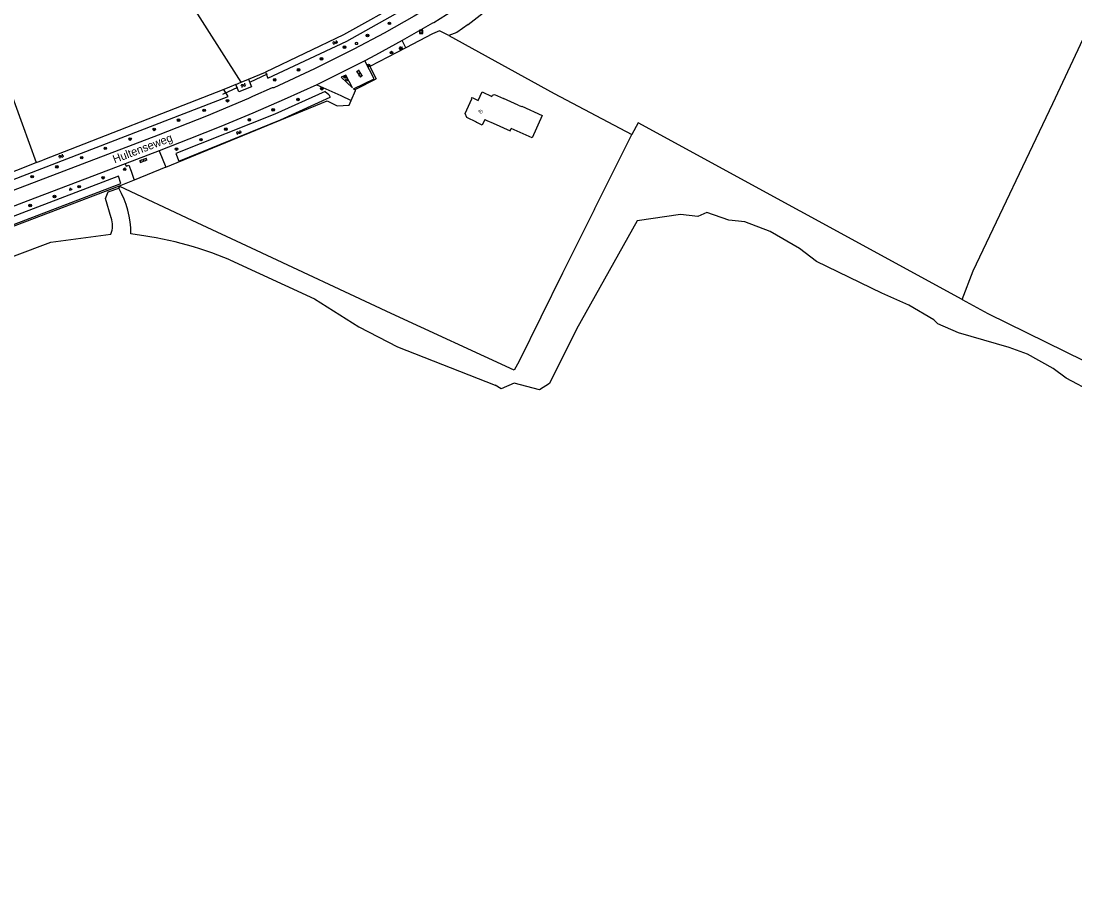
# Model space of a CAD drawing. Extents: x 124000 to 129000, y 395500 to 397503.
# Drawn here: x 125492.4 to 125816.2, y 396181.7 to 396446.6 of the extents above; entities that cross this region are included whole.
import ezdxf

# ---------------------------------------------------------------- set-up
doc = ezdxf.new("R2010")
doc.units = 0
for name, color, linetype in [('gg-afsc-draadraster', 7, 'Continuous'), ('gg-afsc-hekwerk', 7, 'Continuous'), ('gg-afsc-lijn draadraster', 7, 'Continuous'), ('gg-anno-huisnummerreeks BGT', 7, 'Continuous'), ('gg-anno-openbare ruimte label', 7, 'Continuous'), ('gg-bbg-hoofdgebouw', 7, 'Continuous'), ('gg-knt-bronhoudergrens', 7, 'Continuous'), ('gg-knt-verharding', 7, 'Continuous'), ('gg-kntw-bovenkant insteek waterloop', 7, 'Continuous'), ('gg-kwrk-duiker nz buis', 7, 'Continuous'), ('gt-grn-groengrens', 7, 'Continuous'), ('gt-grn-vlakafsluiter', 7, 'Continuous'), ('gt-symb-boom', 7, 'Continuous'), ('gt-symb-brandkraan', 7, 'Continuous'), ('gt-symb-groenvak', 7, 'Continuous'), ('gt-symb-klinker verharding', 7, 'Continuous'), ('gt-symb-lichtmast', 7, 'Continuous'), ('gt-symb-rioolschacht', 7, 'Continuous'), ('gt-symb-watersymbool', 7, 'Continuous'), ('gx-grn-maaiveld', 7, 'Continuous')]:
    doc.layers.add(name, color=color, linetype=linetype)

# ---------------------------------------------------------------- blocks, each defined once
blk = doc.blocks.new('gt0-BOOM')
at = {"layer": 'gt-symb-boom'}
for radius in [0.4, 0.2]:
    blk.add_circle((0, 0), radius, dxfattribs=at)
blk = doc.blocks.new('gt0-WA')
at = {"layer": 'gt-symb-watersymbool'}
for centre, start, end in [((-0.32, 0.02), 28.0725, 151.9275), ((0.43, 0.42), 208.0725, 331.9275), ((-0.32, -0.43), 28.0725, 151.9275), ((0.43, -0.03), 208.0725, 331.9275)]:
    blk.add_arc(centre, 0.425, start, end, dxfattribs=at)
blk = doc.blocks.new('gt0-GRVAK')
at = {"layer": 'gt-symb-groenvak'}
for p, q in [((-0.11, 0.19), (-0.23, 0.24)), ((-0.18, 0.15), (0.09, 0.15)), ((-0.09, 0.21), (-0.16, 0.32)), ((-0.05, 0.21), (-0.05, 0.39)), ((0, 0.21), (0.06, 0.32)), ((0.01, 0.19), (0.13, 0.24)), ((0.26, -0.05), (0.2, 0.06)), ((0.3, -0.05), (0.3, 0.13)), ((0.35, -0.05), (0.41, 0.06)), ((-0.25, -0.23), (-0.36, -0.18)), ((-0.32, -0.26), (-0.05, -0.26)), ((-0.23, -0.21), (-0.29, -0.09)), ((-0.18, -0.2), (-0.18, -0.02)), ((-0.14, -0.21), (-0.07, -0.09)), ((-0.12, -0.23), (0, -0.18)), ((0.24, -0.07), (0.12, -0.02)), ((0.17, -0.11), (0.44, -0.11)), ((0.37, -0.07), (0.49, -0.02))]:
    blk.add_line(p, q, dxfattribs=at)
blk = doc.blocks.new('gt0-BR')
at = {"layer": 'gt-symb-brandkraan'}
for centre, radius, start, end in [((-0.24, 0), 0.206, 107.5669, 252.4331), ((0.6, -2.66), 3, 106.892, 107.5669), ((0, -0.69), 0.938, 73.108, 106.892), ((-0.6, -2.66), 3, 72.4331, 73.108), ((0.24, 0), 0.206, 287.567, 72.4331), ((0.6, 2.66), 3, 252.4331, 253.108), ((0, 0.69), 0.938, 253.108, 286.8921), ((-0.6, 2.66), 3, 286.8921, 287.567)]:
    blk.add_arc(centre, radius, start, end, dxfattribs=at)
blk = doc.blocks.new('gt0-KL1')
at = {"layer": 'gt-symb-klinker verharding'}
for p, q in [((-1.15, 0.3), (1.15, 0.3)), ((-1, -0.3), (-1, 0.3)), ((-0.5, 0.3), (-0.5, 0.45)), ((0, -0.3), (0, 0.3)), ((0.5, 0.3), (0.5, 0.45)), ((1, -0.3), (1, 0.3)), ((-1.15, -0.3), (1.15, -0.3)), ((-0.5, -0.45), (-0.5, -0.3)), ((0.5, -0.45), (0.5, -0.3))]:
    blk.add_line(p, q, dxfattribs=at)
blk = doc.blocks.new('gt0-LMAST')
at = {"layer": 'gt-symb-lichtmast'}
for p, q in [((-0.18, 0.17), (-0.45, 0.44)), ((-0.01, 0.25), (-0.01, 0.62)), ((0.17, 0.17), (0.44, 0.44)), ((-0.26, 0), (-0.63, 0)), ((-0.18, -0.18), (-0.45, -0.45)), ((-0.01, -0.25), (-0.01, -0.63)), ((0.44, -0.45), (0.17, -0.18)), ((0.24, 0), (0.62, 0))]:
    blk.add_line(p, q, dxfattribs=at)
blk.add_circle((-0.01, 0), 0.25, dxfattribs=at)
blk = doc.blocks.new('gt0-RS')
at = {"layer": 'gt-symb-rioolschacht'}
blk.add_lwpolyline([(-0.5, -0.5), (0.5, -0.5), (0.5, 0.5), (-0.5, 0.5)], close=True, dxfattribs=at)
blk.add_circle((0, 0), 0.375, dxfattribs=at)

msp = doc.modelspace()

# ---------------------------------------------------------------- linework, layer by layer
at = {"layer": 'gg-afsc-draadraster'}
msp.add_line((125656.22, 396424.3), (125680.03, 396411.7), dxfattribs=at)
at = {"layer": 'gg-afsc-hekwerk'}
for p, q in [((125623.79, 396442.16), (125620.99, 396443.59)), ((125623.79, 396442.16), (125620.99, 396443.59)), ((125623.79, 396442.16), (125656.22, 396424.3)), ((125623.79, 396442.16), (125656.22, 396424.3)), ((125593.8, 396422.22), (125595.11, 396425.24)), ((125593.8, 396422.22), (125595.11, 396425.24)), ((125536.86, 396401.72), (125527.15, 396397.74)), ((125536.86, 396401.72), (125527.15, 396397.74)), ((125527.15, 396397.74), (125522.53, 396395.86)), ((125522.53, 396395.86), (125522.71, 396395.78))]:
    msp.add_line(p, q, dxfattribs=at)
for points in [[(125620.99, 396443.59), (125618.84, 396442.65), (125610.64, 396438.39)], [(125620.99, 396443.59), (125618.84, 396442.65), (125610.64, 396438.39)], [(125629.82, 396445.54), (125626.28, 396443.04), (125623.79, 396442.16)], [(125629.82, 396445.54), (125626.28, 396443.04), (125623.79, 396442.16)], [(125610.64, 396438.39), (125599.51, 396432.6), (125601.51, 396428.84)], [(125610.64, 396438.39), (125599.51, 396432.6), (125601.51, 396428.84)], [(125595.11, 396425.24), (125595.3, 396425.68), (125601.51, 396428.84)], [(125595.11, 396425.24), (125595.3, 396425.68), (125601.51, 396428.84)], [(125536.86, 396401.72), (125586.47, 396422.06), (125589.47, 396420.57), (125591.32, 396420.69), (125593.18, 396420.8), (125593.8, 396422.22)], [(125536.86, 396401.72), (125586.47, 396422.06), (125589.47, 396420.57), (125591.32, 396420.69), (125593.18, 396420.8), (125593.8, 396422.22)], [(125522.53, 396395.86), (125323.08, 396320.05), (125317.12, 396305.83), (125373.18, 396151.15), (125377.47, 396142.84), (125410.13, 396052.73), (125411.5, 396046.76), (125411.55, 396044.93)], [(125668.62, 396388.78), (125658.77, 396369.07), (125645.42, 396342.1), (125643.91, 396339.34), (125606.07, 396356.69), (125563.15, 396376.8), (125544.97, 396385.34), (125522.71, 396395.78)]]:
    msp.add_lwpolyline(points, dxfattribs=at)
at = {"layer": 'gg-afsc-lijn draadraster'}
msp.add_line((125656.22, 396424.3), (125680.03, 396411.7), dxfattribs=at)
at = {"layer": 'gg-bbg-hoofdgebouw'}
for p, q in [((125645.19, 396420.8), (125640.62, 396422.85)), ((125634.85, 396416.37), (125635.54, 396416.05)), ((125635.54, 396416.05), (125637.44, 396415.19))]:
    msp.add_line(p, q, dxfattribs=at)
for points in [[(125634.85, 396416.37), (125634.06, 396414.65), (125632.24, 396415.48), (125632.29, 396415.57), (125629.34, 396416.92), (125628.86, 396418.21), (125630.94, 396422.72), (125630.84, 396422.77), (125630.99, 396423.09), (125632.85, 396422.23), (125634.03, 396424.82), (125637.09, 396423.41), (125637.27, 396423.83), (125637.89, 396424.05), (125640.62, 396422.85)], [(125645.19, 396420.8), (125646.19, 396420.35), (125646.24, 396420.44), (125652.53, 396417.59), (125649.4, 396410.69), (125643, 396413.59)], [(125637.44, 396415.19), (125642.66, 396412.82), (125643, 396413.59)]]:
    msp.add_lwpolyline(points, dxfattribs=at)
at = {"layer": 'gg-knt-bronhoudergrens'}
for points in [[(125560, 396427.78), (125511.55, 396503.95), (125462.66, 396498.31), (125486.28, 396432.88), (125497.06, 396403.1)], [(125784.98, 396369.87), (125809.48, 396421.22), (125829.63, 396464.39)]]:
    msp.add_lwpolyline(points, dxfattribs=at)
at = {"layer": 'gg-knt-verharding'}
for p, q in [((125598.01, 396434.38), (125583.24, 396427.01)), ((125534.78, 396406.75), (125524.42, 396402.76)), ((125534.78, 396406.75), (125536.86, 396401.72))]:
    msp.add_line(p, q, dxfattribs=at)
for points in [[(125620.15, 396452.3), (125613.22, 396448.15), (125603.96, 396442.93), (125594.67, 396437.95), (125582.51, 396431.92), (125570.05, 396426.06), (125569.53, 396426.03), (125563.45, 396423.42), (125563.13, 396423.16), (125562.29, 396422.75), (125549.37, 396417.42), (125534.48, 396411.54), (125482.11, 396391.5), (125451.26, 396379.63), (125450.51, 396379.52), (125444.04, 396377), (125443.66, 396376.63), (125426.69, 396370.06), (125402.99, 396361.06), (125391.36, 396356.68), (125361.43, 396345.14), (125342.22, 396337.8)], [(125625.11, 396449.71), (125619.26, 396446.07), (125618.78, 396445.93), (125609.46, 396440.65)], [(125609.46, 396440.65), (125601.26, 396436.11), (125598.01, 396434.38)], [(125595.11, 396425.24), (125594.5, 396425.79), (125600.93, 396428.89), (125598.01, 396434.38)], [(125594.21, 396426.05), (125592.14, 396430), (125590.77, 396429.33), (125594.21, 396426.05)], [(125583.24, 396427.01), (125573.19, 396422.45), (125563.65, 396418.3), (125553.74, 396414.2), (125543.89, 396410.29), (125534.78, 396406.75)], [(125583.24, 396427.01), (125590.63, 396423.71), (125593.8, 396422.22)], [(125524.42, 396402.76), (125494.48, 396391.38), (125467.26, 396380.88), (125429.09, 396366.11), (125404.38, 396356.65), (125389.54, 396351.07), (125374.26, 396345.17), (125343.5, 396333.37), (125338.83, 396331.64), (125334.29, 396329.99), (125315.71, 396323.46)], [(125524.42, 396402.76), (125524.71, 396402.02), (125525.46, 396402.3), (125526.18, 396400.44), (125527.15, 396397.74)]]:
    msp.add_lwpolyline(points, dxfattribs=at)
at = {"layer": 'gg-kntw-bovenkant insteek waterloop'}
for p, q in [((125558.41, 396427.12), (125560, 396427.78)), ((125560, 396427.78), (125562.27, 396428.71)), ((125554.73, 396425.59), (125499.02, 396403.87)), ((125497.06, 396403.1), (125499.02, 396403.87)), ((125539.91, 396405.86), (125540.83, 396403.55)), ((125448.53, 396384.18), (125497.06, 396403.1))]:
    msp.add_line(p, q, dxfattribs=at)
for points in [[(125610.63, 396453), (125591.49, 396442.32), (125567.47, 396430.86)], [(125567.47, 396430.86), (125568.24, 396429.07), (125592.46, 396440.45), (125611.63, 396451.22)], [(125562.27, 396428.71), (125563.2, 396426.43), (125559.34, 396424.85), (125558.41, 396427.12)], [(125448.53, 396384.18), (125449.09, 396382.08), (125556.07, 396423.4), (125554.73, 396425.59)], [(125585.84, 396424.94), (125570.4, 396417.97), (125539.91, 396405.86)], [(125540.83, 396403.55), (125572.08, 396416.28), (125587.32, 396423.19)], [(125585.84, 396424.94), (125586.95, 396423.99), (125587.32, 396423.19)], [(125523.06, 396396.63), (125522.3, 396398.9), (125397.24, 396351.04), (125389.19, 396348.88), (125374.18, 396342.99), (125370.55, 396341.2), (125347.55, 396332.59), (125348.41, 396330.72), (125367.26, 396337.33), (125378.97, 396342.47), (125393.25, 396347.95), (125401.35, 396350.15), (125523.06, 396396.63)], [(125520.06, 396386.17), (125518.31, 396392.03), (125519.13, 396394.08), (125522.4, 396395.19)], [(125822.05, 396332.38), (125813.53, 396336.81), (125809.53, 396339.82), (125801.62, 396344.18), (125796.03, 396346.22), (125780.46, 396350.8), (125774.14, 396353.55), (125772.87, 396354.76), (125765.21, 396359.27), (125756.85, 396363), (125736.78, 396372.74), (125731.64, 396376.65), (125722.56, 396381.94), (125714.81, 396384.92), (125709.9, 396385.4), (125703.14, 396387.8), (125700.31, 396386.48), (125695.01, 396387.11), (125681.71, 396385.24), (125663.08, 396351.86), (125654.72, 396335.21), (125651.65, 396333.22), (125643.89, 396335.27), (125639.91, 396333.52), (125638.08, 396334.65)], [(125437.06, 396353.81), (125462.91, 396362.22), (125490.33, 396374.47), (125501.5, 396378.68), (125519.95, 396381.06)], [(125556.51, 396373.16), (125582.51, 396361.2), (125596.21, 396352.6), (125608.03, 396346.42), (125638.08, 396334.65)]]:
    msp.add_lwpolyline(points, dxfattribs=at)
for centre, radius, start, end in [((125499.11, 396381.45), 27.04, 359.4009, 30.5514), ((125514.06, 396383.74), 6.47, 335.5253, 22.1237), ((125512.8, 396268.87), 113.09, 67.2595, 83.2199)]:
    msp.add_arc(centre, radius, start, end, dxfattribs=at)
at = {"layer": 'gg-kwrk-duiker nz buis'}
for p, q in [((125568.03, 396430.24), (125562.56, 396427.76)), ((125558.88, 396426.17), (125554.25, 396424.04))]:
    msp.add_line(p, q, dxfattribs=at)
at = {"layer": 'gt-grn-groengrens'}
for p, q in [((125629.82, 396445.54), (125635.33, 396449.8)), ((125610.64, 396438.39), (125609.46, 396440.65)), ((125562.27, 396428.71), (125567.47, 396430.86)), ((125558.41, 396427.12), (125556.45, 396426.31)), ((125556.45, 396426.31), (125554.73, 396425.59))]:
    msp.add_line(p, q, dxfattribs=at)
at = {"layer": 'gt-grn-vlakafsluiter'}
for p, q in [((125668.62, 396388.78), (125680.03, 396411.7)), ((125522.4, 396395.19), (125522.71, 396395.78))]:
    msp.add_line(p, q, dxfattribs=at)
msp.add_lwpolyline([(125789.42, 396356.73), (125943.55, 396280.98), (126012.06, 396378.55)], dxfattribs=at)
at = {"layer": 'gx-grn-maaiveld'}
for q in [(125784.98, 396369.87), (125789.42, 396356.73)]:
    msp.add_line((125781.55, 396361.02), q, dxfattribs=at)
msp.add_lwpolyline([(125781.55, 396361.02), (125681.99, 396415.36), (125680.03, 396411.7)], dxfattribs=at)

# ---------------------------------------------------------------- block references
at = {"layer": 'gt-symb-boom'}
for p in [(125605.57, 396445.91), (125598.82, 396442.19), (125591.78, 396438.57), (125606.21, 396436.9), (125584.68, 396435.01), (125599.15, 396432.97), (125577.67, 396431.63), (125591.97, 396429.47), (125570.32, 396428.52), (125584.8, 396425.8), (125555.83, 396422.12), (125577.48, 396422.47), (125548.64, 396419.16), (125569.87, 396419.34), (125533.31, 396413.31), (125540.79, 396416.12), (125555.33, 396413.35), (125562.53, 396416.23), (125525.88, 396410.33), (125547.67, 396410.14), (125518.27, 396407.48), (125540.15, 396407.26), (125511.01, 396404.62), (125503.4, 396401.77), (125524.22, 396401.04), (125495.79, 396398.78), (125517.58, 396398.45), (125510.25, 396395.69), (125502.67, 396392.66), (125495.18, 396389.91)]:
    msp.add_blockref('gt0-BOOM', p, dxfattribs=at)
at = {"layer": 'gt-symb-brandkraan'}
msp.add_blockref('gt0-BR', (125595.47, 396439.73), dxfattribs=at)
at = {"layer": 'gt-symb-groenvak'}
for p in [(125592.3, 396428.46), (125507.59, 396394.93)]:
    msp.add_blockref('gt0-GRVAK', p, dxfattribs=at)
at = {"layer": 'gt-symb-klinker verharding'}
for p, rotation in [((125596.32, 396430.45), -56.16697130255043), ((125529.97, 396403.78), 21.663039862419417)]:
    msp.add_blockref('gt0-KL1', p, dxfattribs=dict(at, rotation=rotation))
at = {"layer": 'gt-symb-lichtmast'}
msp.add_blockref('gt0-LMAST', (125609.11, 396438.19), dxfattribs=at)
at = {"layer": 'gt-symb-rioolschacht'}
msp.add_blockref('gt0-RS', (125615.3, 396443.3), dxfattribs=at)
at = {"layer": 'gt-symb-watersymbool'}
for p, rotation in [((125588.92, 396440.01), -141.45653727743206), ((125560.72, 396426.87), -141.45653728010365), ((125559.33, 396412.35), -141.45653728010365), ((125504.72, 396405.04), -141.45653728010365)]:
    msp.add_blockref('gt0-WA', p, dxfattribs=dict(at, rotation=rotation))

# ---------------------------------------------------------------- texts
at = {"layer": 'gg-anno-huisnummerreeks BGT'}
msp.add_text('40', height=1, rotation=335.4, dxfattribs=at).set_placement((125632.62, 396418.66))
at = {"layer": 'gg-anno-openbare ruimte label'}
msp.add_text('Hultenseweg', height=2.5, rotation=21, dxfattribs=at).set_placement((125521.13, 396402.85))

doc.saveas('drawing.dxf')
